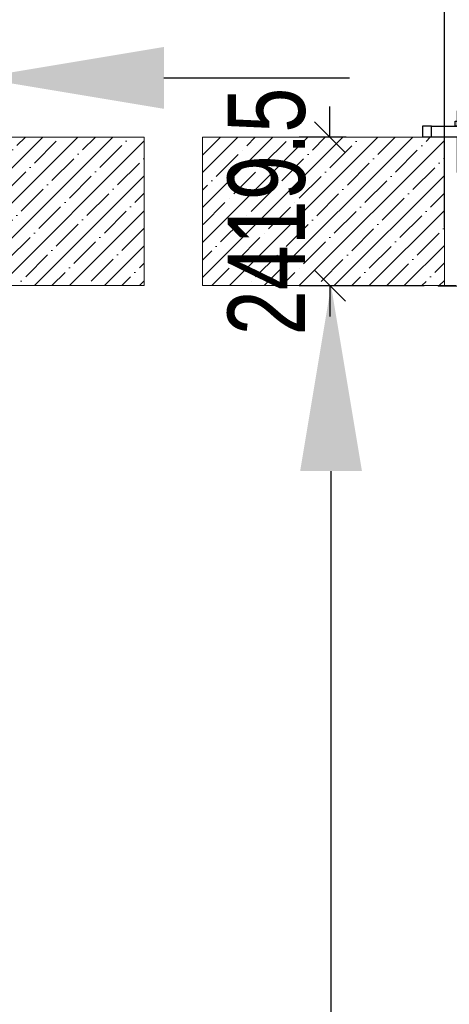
# Model space of a CAD drawing. Header units: inches. Extents: x 0 to 77643, y -44170 to 0.
# Tile 411 of 546: x 76185 to 76255, y -39617 to -39458. Entities that reach past the tile are written whole.
import ezdxf
from ezdxf.lldxf.tags import DXFTag

# ---------------------------------------------------------------- set-up
doc = ezdxf.new("R2010")
doc.units = ezdxf.units.IN
doc.header["$MEASUREMENT"] = 0
doc.layers.get('0').update_dxf_attribs({"lineweight": 0})
doc.layers.get('Defpoints').update_dxf_attribs({"lineweight": 0})
doc.layers.add('FAKRO LOFT LADDERS', color=7, linetype='Continuous')
doc.styles.add('1-50', font='arial.ttf', dxfattribs={"width": 0.75, "height": 12.5})
doc.styles.get("Standard").update_dxf_attribs({"font": 'arial.ttf', "width": 0.75})
tags = doc.linetypes.add('HIDDEN2', pattern=[4.7625, 3.175, -1.5875]).pattern_tags.tags
tags[6:7] = [DXFTag(74, 4), DXFTag(75, 0), DXFTag(340, '0'), DXFTag(46, 0.0), DXFTag(50, 0.0), DXFTag(44, 0.0), DXFTag(45, 0.0)]
tags[4:5] = [DXFTag(74, 4), DXFTag(75, 0), DXFTag(340, '0'), DXFTag(46, 0.0), DXFTag(50, 0.0), DXFTag(44, 0.0), DXFTag(45, 0.0)]
doc.dimstyles.new('1-50', dxfattribs={"dimtxt": 12.5, "dimasz": 5, "dimexe": 5, "dimexo": 5, "dimgap": 0.09, "dimtad": 0, "dimdsep": 46, "dimtxsty": '1-50', "dimblk": 'OBLIQUE', "dimcen": 0.09, "dimadec": 0, "dimazin": 0, "dimtfac": 1, "dimtdec": 4, "dimtix": 1, "dimtofl": 0, "dimtmove": 2, "dimatfit": 3, "dimldrblk": 'OBLIQUE', "dimfxl": 5, "dimfxlon": 1, "dimtvp": 0.8, "dimtolj": 1, "dimtzin": 0, "dimarcsym": 0})
doc.dimstyles.get("Standard").update_dxf_attribs({"dimtxt": 0.18, "dimasz": 0.18, "dimexe": 0.18, "dimexo": 0.0625, "dimgap": 0.09, "dimtad": 0, "dimtih": 1, "dimtoh": 1, "dimdec": 4, "dimzin": 0, "dimdsep": 46, "dimtxsty": 'Standard', "dimcen": 0.09, "dimadec": 0, "dimazin": 0, "dimtfac": 1, "dimtdec": 4, "dimtofl": 0, "dimtmove": 0, "dimatfit": 3, "dimfxl": 1, "dimtolj": 1, "dimtzin": 0, "dimarcsym": 0})

# ---------------------------------------------------------------- blocks, each defined once
blk = doc.blocks.new('*D1792')
at = {"color": 0, "linetype": 'Continuous', "lineweight": -2}
for p, q in [((76253.78, -39491.74), (76253.78, -39455.72)), ((76283.78, -39455.9), (76345.74, -39455.9)), ((76375.74, -39491.74), (76375.74, -39455.72))]:
    blk.add_line(p, q, dxfattribs=at)
at = {"color": 0}
for points in [[(76283.78, -39450.9), (76283.78, -39460.9), (76253.78, -39455.9)], [(76345.74, -39460.9), (76345.74, -39450.9), (76375.74, -39455.9)]]:
    blk.add_solid(points, dxfattribs=at)
at = {"layer": 'Defpoints', "color": 0}
for p in [(76375.74, -39455.9), (76253.78, -39491.8), (76375.74, -39491.8)]:
    blk.add_point(p, dxfattribs=at)
at = {"linetype": 'Continuous', "lineweight": 20, "ltscale": 12, "insert": (76314.98, -39435.9), "char_height": 30, "attachment_point": 5}
blk.add_mtext('\\A1;\\A1;B {}', dxfattribs=at)
blk = doc.blocks.new('*D1795')
at = {"color": 0, "linetype": 'Continuous', "lineweight": -2}
for p, q in [((76080, -39467.52), (76050, -39467.52)), ((76110, -39496.4), (76110, -39467.34)), ((76178.4, -39496.4), (76178.4, -39467.34)), ((76208.4, -39467.52), (76238.4, -39467.52))]:
    blk.add_line(p, q, dxfattribs=at)
at = {"color": 0}
for points in [[(76080, -39472.52), (76080, -39462.52), (76110, -39467.52)], [(76208.4, -39462.52), (76208.4, -39472.52), (76178.4, -39467.52)]]:
    blk.add_solid(points, dxfattribs=at)
at = {"layer": 'Defpoints', "color": 0}
for p in [(76178.4, -39467.52), (76110, -39496.46), (76178.4, -39496.46)]:
    blk.add_point(p, dxfattribs=at)
at = {"linetype": 'Continuous', "lineweight": 20, "ltscale": 12, "insert": (76144.2, -39447.52), "char_height": 30, "attachment_point": 5}
blk.add_mtext('\\A1;\\A1;W {}', dxfattribs=at)
blk = doc.blocks.new('*D1799')
at = {"color": 0, "linetype": 'Continuous', "lineweight": -2}
for p, q in [((76250.48, -39501.13), (76235.26, -39501.13)), ((76235.44, -39743.42), (76235.44, -39531.13)), ((76238.52, -39773.42), (76235.26, -39773.42))]:
    blk.add_line(p, q, dxfattribs=at)
at = {"color": 0}
for points in [[(76240.44, -39531.13), (76230.44, -39531.13), (76235.44, -39501.13)], [(76230.44, -39743.42), (76240.44, -39743.42), (76235.44, -39773.42)]]:
    blk.add_solid(points, dxfattribs=at)
at = {"layer": 'Defpoints', "color": 0}
for p in [(76235.44, -39501.13), (76250.54, -39501.13), (76238.58, -39773.42)]:
    blk.add_point(p, dxfattribs=at)
at = {"linetype": 'Continuous', "lineweight": 20, "ltscale": 12, "insert": (76215.44, -39637.27), "char_height": 30, "attachment_point": 5, "rotation": 90}
blk.add_mtext('\\A1;H', dxfattribs=at)
blk = doc.blocks.new('A$C5B685DC8')
at = {"color": 7, "linetype": 'Continuous'}
for p, q in [((14.023, 5.339), (13.523, 5.339)), ((13.523, 5.339), (13.523, 4.096)), ((14.023, 5.339), (14.023, 4.096)), ((72.162, 5.344), (72.662, 5.344)), ((72.162, 5.344), (72.162, 4.1)), ((72.662, 5.344), (72.662, 4.1)), ((11.464, 4.096), (10.714, 4.096)), ((10.714, 4.096), (10.714, 3.2)), ((11.464, 3.2), (11.464, 4.096)), ((11.464, 4.096), (13.523, 4.096)), ((13.357, 4.098), (13.357, 4.498)), ((13.357, 4.498), (14.184, 4.498)), ((14.184, 4.098), (13.357, 4.098)), ((14.023, 4.096), (13.523, 4.096)), ((14.023, 4.096), (15.023, 4.096)), ((14.184, 4.498), (14.184, 4.098)), ((15.023, 4.096), (15.023, 3.2)), ((72.162, 4.1), (71.162, 4.1)), ((71.162, 4.1), (71.162, 3.2)), ((72, 4.503), (72, 4.103)), ((72.828, 4.503), (72, 4.503)), ((72, 4.103), (72.828, 4.103)), ((72.162, 4.1), (72.662, 4.1)), ((74.72, 4.1), (72.662, 4.1)), ((72.828, 4.103), (72.828, 4.503)), ((74.72, 3.2), (74.72, 4.1)), ((15.023, 3.2), (10.714, 3.2)), ((13.523, 3.2), (13.525, 0.35)), ((14.023, 3.2), (14.023, 0.35)), ((71.162, 3.2), (74.72, 3.2)), ((72.162, 3.2), (72.162, 0.35)), ((73.674, 3.2), (72.662, 3.2)), ((72.675, 3.2), (72.675, 0.35))]:
    blk.add_line(p, q, dxfattribs=at)
blk = doc.blocks.new('A$C440D5DCA')
at = {"color": 7, "linetype": 'Continuous'}
for p, q in [((0, 2723), (0, 2722)), ((0, 2722), (30, 2722)), ((10, 2723), (29, 2723))]:
    blk.add_line(p, q, dxfattribs=at)
at = {"layer": 'FAKRO LOFT LADDERS', "xscale": 20, "yscale": 20, "zscale": 20}
blk.add_blockref('A$C5B685DC8', (-240, 2899), dxfattribs=at)
blk = doc.blocks.new('_OBLIQUE')
at = {"color": 0, "linetype": 'ByBlock', "lineweight": -2}
for p, q in [((-0.5, -0.5), (0.5, 0.5)), ((0, 0), (0, 0))]:
    blk.add_line(p, q, dxfattribs=at)
blk = doc.blocks.new('*D1805')
at = {"color": 0, "linetype": 'Continuous', "lineweight": -2, "ltscale": 12}
for p, q in [((76235.26, -39477.13), (76235.26, -39472.13)), ((76237.87, -39477.13), (76230.26, -39477.13)), ((76237.87, -39501.13), (76230.26, -39501.13)), ((76235.26, -39501.13), (76235.26, -39506.13))]:
    blk.add_line(p, q, dxfattribs=at)
at = {"layer": 'Defpoints', "color": 0}
for p in [(76235.26, -39477.13), (76242.87, -39477.13), (76242.87, -39501.13)]:
    blk.add_point(p, dxfattribs=at)
at = {"color": 0, "lineweight": -2, "xscale": 5, "yscale": 5, "zscale": 5}
for p, rotation in [((76235.26, -39477.13), 270), ((76235.26, -39501.13), 90)]:
    blk.add_blockref('_OBLIQUE', p, dxfattribs=dict(at, rotation=rotation))
at = {"color": 0, "linetype": 'Continuous', "ltscale": 12, "insert": (76225.05, -39489.13), "char_height": 12.5, "attachment_point": 5, "rotation": 90, "style": '1-50'}
blk.add_mtext('\\A1;2419.5', dxfattribs=at)

msp = doc.modelspace()

# ---------------------------------------------------------------- hatches: boundary and pattern name
at = {"linetype": 'Continuous'}
h = msp.add_hatch(dxfattribs=at)
h.set_pattern_fill('ANSI35', color=256, scale=0.629921, angle=0.0000094, style=0, pattern_type=2)
h.set_pattern_definition([(45, (76057.3533, -39829.196), (-2.828427, 2.828427), []), (45, (76060.1817, -39829.196), (-2.828427, 2.828427), [5, -1, 0, -1])])
h.paths.add_polyline_path([(76180.1973, -39477.0881), (76180.1973, -39501.0881), (76205.1973, -39501.0881), (76205.1973, -39477.0881)])
h = msp.add_hatch(dxfattribs=at)
h.set_pattern_fill('ANSI35', color=256, scale=0.629921, angle=0.0000094, style=0, pattern_type=2)
h.set_pattern_definition([(45, (76054.932, -39829.2343), (-2.828427, 2.828427), []), (45, (76057.7604, -39829.2343), (-2.828427, 2.828427), [5, -1, 0, -1])])
h.paths.add_polyline_path([(76253.776, -39501.12652), (76253.776, -39477.12652), (76214.64144, -39477.12652), (76214.64144, -39501.12652)])

# ---------------------------------------------------------------- linework, layer by layer
for p, q in [((76180.1973, -39477.0881), (76205.1973, -39477.0881)), ((76253.776, -39477.12652), (76214.64144, -39477.12652)), ((76253.776, -39501.12652), (76253.776, -39477.12652)), ((76180.1973, -39501.0881), (76205.1973, -39501.0881)), ((76253.776, -39501.12652), (76214.64144, -39501.12652))]:
    msp.add_line(p, q, dxfattribs=at)
at = {"linetype": 'HIDDEN2'}
for p, q in [((76205.1973, -39477.0881), (76205.1973, -39501.0881)), ((76214.64144, -39477.12652), (76214.64144, -39501.12652))]:
    msp.add_line(p, q, dxfattribs=at)

# ---------------------------------------------------------------- block references
at = {"xscale": 0.1, "yscale": 0.1, "zscale": 0.1}
msp.add_blockref('A$C440D5DCA', (76252.77599, -39773.42178), dxfattribs=at)

# ---------------------------------------------------------------- dimensions: what is measured, and where the dimension line sits
at = {"color": 6, "linetype": 'Continuous', "lineweight": 20}
for base, p1, p2, text, picture, middle in [((76375.74072, -39455.90322), (76253.776, -39491.80313), (76375.74072, -39491.80313), '\\A1;B {}', '*D1792', (76314.976, -39455.90322)), ((76178.3973, -39467.5179), (76109.9973, -39496.4647), (76178.3973, -39496.4647), '\\A1;W {}', '*D1795', (76144.1973, -39467.5179))]:
    dim = msp.add_linear_dim(base=base, p1=p1, p2=p2, angle=0, text=text, dimstyle='Standard', override={"dimtxt": 30, "dimasz": 30, "dimgap": 5, "dimtad": 1, "dimtih": 0, "dimtoh": 0, "dimclrt": 256}, dxfattribs=at)
    dim.commit()
    dim.dimension.update_dxf_attribs({"geometry": picture, "text_midpoint": middle, "dimtype": 161})
at = {"linetype": 'Continuous', "ltscale": 12}
dim = msp.add_linear_dim(base=(76235.2623, -39477.12652), p1=(76242.87103, -39501.12652), p2=(76242.87103, -39477.12652), angle=90, text='<>19.5', dimstyle='1-50', dxfattribs=at)
dim.commit()
dim.dimension.update_dxf_attribs({"geometry": '*D1805', "text_midpoint": (76225.0523, -39489.12652)})
at = {"color": 6, "linetype": 'Continuous', "lineweight": 20}
dim = msp.add_linear_dim(base=(76235.4423, -39501.12652), p1=(76238.58479, -39773.42178), p2=(76250.54226, -39501.12652), angle=90, text='H', dimstyle='Standard', override={"dimtxt": 30, "dimasz": 30, "dimgap": 5, "dimtad": 1, "dimtih": 0, "dimtoh": 0, "dimclrt": 256}, dxfattribs=at)
dim.commit()
dim.dimension.update_dxf_attribs({"geometry": '*D1799', "text_midpoint": (76215.4423, -39637.27415)})

doc.saveas('drawing.dxf')
